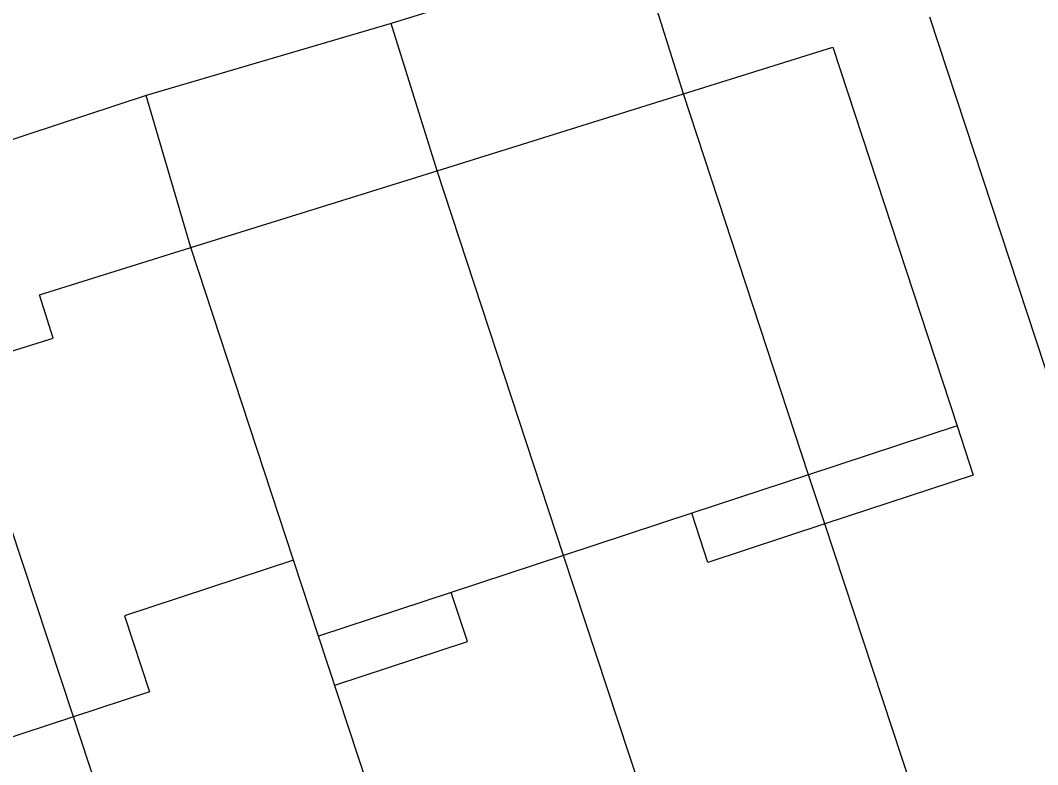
# Model space of a CAD drawing. Extents: x 122462 to 123306, y 485548 to 486417.
# Drawn here: x 122777.58 to 122803.07, y 486197.06 to 486215.71 of the extents above; entities that cross this region are included whole.
import ezdxf

# ---------------------------------------------------------------- set-up
doc = ezdxf.new("R2010")
doc.units = 0
for name, color, linetype in [('Level 1', 7, 'Continuous'), ('Level 19', 7, 'Continuous'), ('Level 4', 7, 'Continuous'), ('Level 5', 7, 'Continuous')]:
    doc.layers.add(name, color=color, linetype=linetype)

msp = doc.modelspace()

# ---------------------------------------------------------------- linework, layer by layer
at = {"layer": 'Level 1'}
for p, q in [((122793.043, 486217.554), (122786.871, 486215.627)), ((122803.468, 486206.346), (122800.365, 486215.793)), ((122786.871, 486215.627), (122780.735, 486213.823)), ((122780.735, 486213.823), (122774.385, 486211.733)), ((122788.022, 486211.94), (122794.194, 486213.867)), ((122781.851, 486210.013), (122788.022, 486211.94)), ((122801.05, 486205.55), (122797.33, 486204.324)), ((122797.33, 486204.324), (122794.403, 486203.36)), ((122794.403, 486203.36), (122791.192, 486202.302)), ((122785.054, 486200.279), (122784.428, 486202.179)), ((122791.192, 486202.302), (122788.379, 486201.375)), ((122788.379, 486201.375), (122785.054, 486200.279)), ((122778.917, 486198.257), (122776.293, 486197.393))]:
    msp.add_line(p, q, dxfattribs=at)
for points in [[(122794.194, 486213.867), (122797.935, 486215.035), (122801.05, 486205.55)], [(122776.018, 486207), (122778.405, 486207.745), (122778.066, 486208.831), (122781.851, 486210.013)], [(122784.428, 486202.179), (122780.19, 486200.783), (122780.817, 486198.883), (122778.917, 486198.257)]]:
    msp.add_lwpolyline(points, dxfattribs=at)
at = {"layer": 'Level 19'}
for p, q in [((122797.33, 486204.324), (122794.194, 486213.867)), ((122791.192, 486202.302), (122788.022, 486211.94)), ((122784.428, 486202.179), (122781.851, 486210.013)), ((122778.917, 486198.257), (122776.018, 486207))]:
    msp.add_line(p, q, dxfattribs=at)
at = {"layer": 'Level 4'}
for p, q in [((122794.194, 486213.867), (122793.043, 486217.554)), ((122788.022, 486211.94), (122786.871, 486215.627)), ((122781.851, 486210.013), (122780.735, 486213.823)), ((122797.737, 486203.09), (122797.33, 486204.324)), ((122800.777, 486193.863), (122797.737, 486203.09)), ((122794.639, 486191.841), (122791.192, 486202.302)), ((122788.501, 486189.818), (122785.054, 486200.279)), ((122782.363, 486187.796), (122778.917, 486198.257))]:
    msp.add_line(p, q, dxfattribs=at)
at = {"layer": 'Level 5'}
for points in [[(122801.05, 486205.55), (122801.455, 486204.315), (122797.737, 486203.09)], [(122797.737, 486203.09), (122794.808, 486202.125), (122794.403, 486203.36)], [(122785.461, 486199.045), (122788.786, 486200.141), (122788.379, 486201.375)]]:
    msp.add_lwpolyline(points, dxfattribs=at)

doc.saveas('drawing.dxf')
